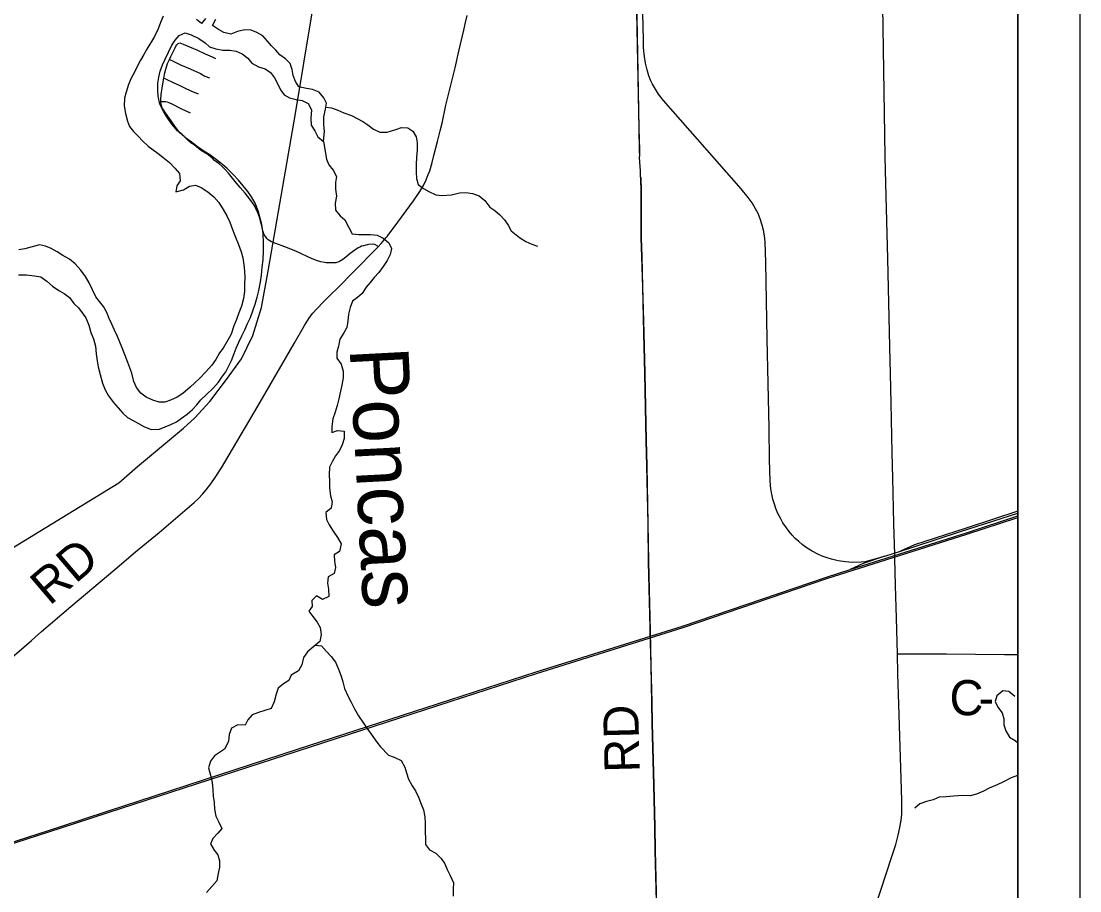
# Model space of a CAD drawing. Extents: x 0 to 34, y 0 to 22.
# Drawn here: x 26.931 to 28.64, y 18.72 to 20.125 of the extents above; entities that cross this region are included whole.
import ezdxf

# ---------------------------------------------------------------- set-up
doc = ezdxf.new("R2010")
doc.units = 0
for name, color, linetype in [('GM_X_County_Road', 7, 'Continuous'), ('GM_X_County_Road_Text', 7, 'Continuous'), ('GM_X_Major_River', 7, 'Continuous'), ('GM_X_Minor_Lake', 7, 'Continuous'), ('GM_X_Minor_River', 7, 'Continuous'), ('GM_X_Minor_River_Text', 7, 'Continuous'), ('GM_X_Rail_Line', 7, 'Continuous'), ('GM_X_Township_Road', 7, 'Continuous'), ('GM_X_Township_Road_Text', 7, 'Continuous'), ('SH_Cut_Line', 7, 'Continuous'), ('SH_Data', 7, 'Continuous')]:
    doc.layers.add(name, color=color, linetype=linetype)

msp = doc.modelspace()

# ---------------------------------------------------------------- linework, layer by layer
at = {"layer": 'GM_X_County_Road'}
for points in [[(28.3418, 19.2576), (28.3417, 19.2636), (28.3401, 19.3132), (28.3385, 19.3878), (28.3376, 19.4282), (28.3356, 19.5089), (28.3346, 19.5555), (28.3335, 19.599), (28.3302, 19.7419), (28.3283, 19.8227), (28.3271, 19.863), (28.3262, 19.9065), (28.3241, 20.0463), (28.3224, 20.1488), (28.3218, 20.1985), (28.3202, 20.2855), (28.3187, 20.2996)], [(27.5078, 19.761), (27.5122, 19.7659), (27.5207, 19.776), (27.5226, 19.7782), (27.5243, 19.7805), (27.5248, 19.7811), (27.5334, 19.7924), (27.5646, 19.8352), (27.575, 19.85), (27.5811, 19.8611), (27.5853, 19.869), (27.5883, 19.8778), (27.5909, 19.8836), (27.595, 19.8968), (27.5975, 19.9084), (27.6033, 19.931), (27.6076, 19.9479), (27.6107, 19.9605), (27.617, 19.9896), (27.6317, 20.0501), (27.6381, 20.0771), (27.6459, 20.1105), (27.6486, 20.1229), (27.6514, 20.1346)], [(26.8961, 19.0805), (26.9479, 19.1251), (26.9642, 19.1395), (27.0116, 19.1796), (27.0352, 19.1998), (27.0827, 19.2398), (27.1158, 19.268), (27.1541, 19.2996), (27.2108, 19.348), (27.2176, 19.3543), (27.2239, 19.361), (27.2299, 19.3681), (27.2375, 19.3779), (27.2446, 19.388), (27.2547, 19.4037), (27.2987, 19.4786), (27.3208, 19.5161), (27.372, 19.6044), (27.3889, 19.6339), (27.3969, 19.6465), (27.4024, 19.6536), (27.4084, 19.6606), (27.4191, 19.6718), (27.4324, 19.6848), (27.4414, 19.6933), (27.4696, 19.7221), (27.5044, 19.7573), (27.5078, 19.761)], [(28.3458, 19.1034), (28.3444, 19.1611), (28.3428, 19.2139), (28.3418, 19.2576)], [(28.2258, 18.3085), (28.2272, 18.3145), (28.2295, 18.3248), (28.2512, 18.4251), (28.2676, 18.5041), (28.2945, 18.635), (28.2994, 18.6562), (28.3041, 18.6742), (28.3094, 18.692), (28.3376, 18.7776), (28.3396, 18.784), (28.3432, 18.7954), (28.3473, 18.8104), (28.3499, 18.8226), (28.3518, 18.8349), (28.3528, 18.8443), (28.3531, 18.8505), (28.3532, 18.8661), (28.3526, 18.8847), (28.3483, 19.0214), (28.3466, 19.071), (28.3458, 19.1034)], [(28.3458, 19.1034), (28.3539, 19.1035), (28.3601, 19.1036), (28.385, 19.1035), (28.4254, 19.1034), (28.5187, 19.1025), (28.5404, 19.1025)]]:
    msp.add_lwpolyline(points, dxfattribs=at)
at = {"layer": 'GM_X_Major_River'}
for points in [[(27.1605, 20.1336), (27.1564, 20.1229), (27.1523, 20.113), (27.1467, 20.1008), (27.1343, 20.0802), (27.1294, 20.0714), (27.1238, 20.0622), (27.1189, 20.0531), (27.1141, 20.0428), (27.1088, 20.0333), (27.1047, 20.023), (27.1006, 20.0108), (27.098, 20.0009), (27.0977, 19.9887), (27.0997, 19.9762), (27.1028, 19.964), (27.1063, 19.9549), (27.1124, 19.947), (27.1201, 19.9394), (27.127, 19.9322), (27.1362, 19.9235), (27.1522, 19.9115), (27.1598, 19.9058), (27.1709, 19.8968), (27.1793, 19.8881), (27.187, 19.879), (27.1882, 19.8676), (27.1826, 19.8592), (27.1811, 19.8497), (27.1932, 19.8528), (27.2031, 19.859), (27.2126, 19.8605), (27.2217, 19.8568), (27.2324, 19.8496), (27.2423, 19.8417), (27.2504, 19.8326), (27.2573, 19.8209), (27.2631, 19.811), (27.2681, 19.8008), (27.2723, 19.7887), (27.2774, 19.7762), (27.2824, 19.7644), (27.2866, 19.7526), (27.2894, 19.7432), (27.2906, 19.7318), (27.2918, 19.7215), (27.2922, 19.7112), (27.2919, 19.701), (27.2916, 19.6884), (27.2902, 19.6774), (27.2872, 19.6652), (27.2828, 19.6541), (27.2787, 19.6435), (27.2745, 19.6332), (27.2701, 19.6198), (27.2652, 19.6111), (27.2573, 19.597), (27.2517, 19.5893), (27.2457, 19.579), (27.2389, 19.5695), (27.2291, 19.5584), (27.2197, 19.5488), (27.2117, 19.5412), (27.2042, 19.5339), (27.1925, 19.5236), (27.183, 19.5182), (27.1724, 19.5132), (27.1633, 19.5097), (27.1538, 19.5096), (27.1436, 19.513), (27.1329, 19.5182), (27.1245, 19.5246), (27.1172, 19.5337), (27.113, 19.5432), (27.1098, 19.5565), (27.1033, 19.5739), (27.099, 19.5853), (27.0944, 19.5975), (27.0905, 19.6066), (27.0866, 19.616), (27.082, 19.6263), (27.0778, 19.6357), (27.0735, 19.6452), (27.0696, 19.6547), (27.0643, 19.6646)], [(27.1637, 20.064), (27.1689, 20.0751), (27.1745, 20.0865), (27.1798, 20.0945), (27.1866, 20.1022), (27.196, 20.1064), (27.2059, 20.1031), (27.2181, 20.0974), (27.2281, 20.0903), (27.2353, 20.0839), (27.2456, 20.0805), (27.257, 20.0787), (27.268, 20.0787), (27.2783, 20.0769), (27.2882, 20.0724), (27.297, 20.0656), (27.3039, 20.0577), (27.3142, 20.0513), (27.3252, 20.0483), (27.334, 20.0423), (27.3401, 20.0339), (27.3455, 20.0237), (27.3498, 20.0142), (27.3559, 20.0063), (27.3647, 20.0014), (27.3753, 19.9988), (27.3848, 19.997), (27.3944, 19.9925), (27.3998, 19.9822), (27.3991, 19.9685), (27.3996, 19.9571), (27.4053, 19.9481), (27.4103, 19.9386), (27.4195, 19.9307), (27.4209, 19.9478), (27.4197, 19.9576), (27.42, 19.971), (27.4225, 19.9831), (27.424, 19.9927), (27.4198, 20.0014), (27.4121, 20.0104), (27.4014, 20.0149), (27.3919, 20.0164), (27.3798, 20.019), (27.3744, 20.0277), (27.3705, 20.0376), (27.3689, 20.0474), (27.3654, 20.0569), (27.3578, 20.0645), (27.349, 20.0709), (27.3425, 20.0784), (27.3352, 20.0856), (27.3287, 20.0932), (27.3214, 20.1015), (27.3115, 20.1071), (27.3028, 20.1109), (27.2925, 20.1112), (27.2804, 20.1088), (27.2698, 20.1042), (27.2587, 20.1068), (27.2496, 20.1121), (27.24, 20.1181), (27.2457, 20.1288)], [(27.2286, 20.1298), (27.2225, 20.1214), (27.2145, 20.1282)], [(26.9268, 19.7158), (26.9397, 19.7155), (26.9526, 19.714), (26.9629, 19.7122), (26.9728, 19.7054), (26.982, 19.6975), (26.9923, 19.6903), (27.0007, 19.6854), (27.0091, 19.6787), (27.0164, 19.6692), (27.0236, 19.6624), (27.0355, 19.6461), (27.0405, 19.6344), (27.044, 19.6226), (27.0483, 19.612), (27.0514, 19.6002), (27.0523, 19.5881), (27.0539, 19.5767), (27.0558, 19.5672), (27.0586, 19.5543), (27.0625, 19.5406), (27.0667, 19.53), (27.0721, 19.5201), (27.0802, 19.5092), (27.0878, 19.5008), (27.0955, 19.4921), (27.1031, 19.4853), (27.1123, 19.4801), (27.1294, 19.4707), (27.1412, 19.4658), (27.1545, 19.4663), (27.1636, 19.4701), (27.1731, 19.4736), (27.1818, 19.4779), (27.1901, 19.484), (27.1992, 19.4905), (27.2079, 19.4982), (27.2146, 19.5058), (27.2214, 19.5135), (27.2301, 19.5219), (27.2414, 19.5326), (27.2497, 19.5422), (27.255, 19.5502), (27.2618, 19.559), (27.2659, 19.5677), (27.2711, 19.5773), (27.2749, 19.5883), (27.2786, 19.5971), (27.2827, 19.607), (27.2876, 19.6169), (27.2921, 19.6265), (27.2969, 19.6371), (27.3014, 19.6467), (27.3059, 19.6589), (27.3093, 19.668), (27.3122, 19.6794), (27.3148, 19.6901), (27.3177, 19.7042), (27.3192, 19.7152), (27.3202, 19.7278), (27.3217, 19.7399), (27.3227, 19.7544), (27.3226, 19.7673), (27.3218, 19.7825), (27.3198, 19.7966), (27.3139, 19.819), (27.3089, 19.8311), (27.3031, 19.8413), (27.2974, 19.85), (27.2897, 19.8591), (27.282, 19.8682), (27.2728, 19.878), (27.2633, 19.8878), (27.2537, 19.8958), (27.2442, 19.9029), (27.2358, 19.9093), (27.2262, 19.9154), (27.2175, 19.9214), (27.2064, 19.9297), (27.1984, 19.9357), (27.1911, 19.9421), (27.1835, 19.9482), (27.1747, 19.9591), (27.1674, 19.969), (27.1608, 19.9796), (27.1554, 19.991), (27.1527, 20.0039), (27.1519, 20.0134), (27.1518, 20.0252), (27.1536, 20.0347), (27.1558, 20.0446), (27.1596, 20.0549), (27.1637, 20.064)], [(27.0643, 19.6646), (27.0577, 19.6725), (27.052, 19.6801), (27.0462, 19.6914), (27.0412, 19.7024), (27.0351, 19.713), (27.0278, 19.7233), (27.0186, 19.7335), (27.0094, 19.741), (26.9984, 19.747), (26.9896, 19.7527), (26.9797, 19.7583), (26.9705, 19.7617), (26.961, 19.7639), (26.9489, 19.7608), (26.9371, 19.7577), (26.9276, 19.7561)]]:
    msp.add_lwpolyline(points, dxfattribs=at)
at = {"layer": 'GM_X_Minor_Lake'}
for points in [[(28.5354, 19.0345), (28.5258, 19.0426), (28.5163, 19.0437), (28.5065, 19.0357)], [(28.5065, 19.0357), (28.5035, 19.0265), (28.5078, 19.0174), (28.515, 19.008), (28.5178, 18.9981), (28.5178, 18.9886), (28.5209, 18.9787), (28.5271, 18.9685), (28.5359, 18.9632), (28.5404, 18.9598)]]:
    msp.add_lwpolyline(points, dxfattribs=at)
at = {"layer": 'GM_X_Minor_River'}
for points in [[(27.423, 19.9862), (27.4324, 19.9855), (27.4427, 19.9814), (27.4522, 19.9772), (27.4644, 19.9731), (27.4736, 19.9683), (27.4827, 19.9634), (27.4907, 19.9581), (27.4999, 19.9509), (27.5102, 19.9461), (27.522, 19.9461), (27.536, 19.9504), (27.5451, 19.9535), (27.5557, 19.9528), (27.5637, 19.9475), (27.5691, 19.9384), (27.5707, 19.9286), (27.5704, 19.9172), (27.5697, 19.9057), (27.5687, 19.8932), (27.5687, 19.8818), (27.5696, 19.8711), (27.5723, 19.8617), (27.5807, 19.8549), (27.5895, 19.85), (27.6009, 19.8447), (27.6104, 19.8436), (27.626, 19.8449), (27.6389, 19.848), (27.6491, 19.8485), (27.6598, 19.847), (27.6708, 19.8433), (27.6796, 19.8357), (27.688, 19.8251), (27.6957, 19.8195), (27.7041, 19.8127), (27.7114, 19.8044), (27.7175, 19.796), (27.7225, 19.7866), (27.7359, 19.7756), (27.7458, 19.7696), (27.7557, 19.7651), (27.7648, 19.7621)], [(27.4195, 19.9307), (27.4242, 19.9025), (27.4281, 19.8934), (27.435, 19.8844), (27.4404, 19.8745), (27.4386, 19.8646), (27.439, 19.854), (27.4406, 19.8426), (27.4384, 19.8315), (27.4389, 19.8201), (27.4465, 19.8107), (27.4538, 19.8043), (27.4603, 19.7921), (27.4657, 19.7819), (27.4764, 19.7808), (27.4859, 19.7809), (27.4954, 19.7806), (27.506, 19.7795), (27.5159, 19.775), (27.5251, 19.7671), (27.529, 19.7583), (27.5271, 19.7485), (27.5219, 19.7385), (27.5159, 19.729), (27.5087, 19.7191), (27.5012, 19.711), (27.4948, 19.7034), (27.4884, 19.6957), (27.4816, 19.6854), (27.474, 19.6789), (27.4661, 19.6728), (27.4624, 19.6629), (27.4598, 19.6518), (27.4584, 19.6408), (27.4573, 19.6305), (27.4524, 19.6218), (27.4456, 19.6115), (27.4434, 19.6004), (27.4408, 19.5905), (27.4409, 19.581), (27.4478, 19.5715), (27.4513, 19.5598), (27.451, 19.5491), (27.4492, 19.5373), (27.4466, 19.5274), (27.444, 19.5152), (27.4414, 19.5046), (27.4381, 19.4939), (27.4344, 19.4829), (27.4326, 19.4703), (27.4326, 19.4608), (27.4421, 19.4643), (27.4527, 19.4632), (27.4528, 19.4514), (27.4495, 19.4411), (27.445, 19.432), (27.439, 19.4232), (27.4337, 19.4148), (27.4288, 19.4049), (27.4285, 19.3927), (27.429, 19.3825), (27.4291, 19.3707), (27.4307, 19.3585), (27.4334, 19.3487), (27.4316, 19.3388), (27.4233, 19.3315), (27.4241, 19.3201), (27.4287, 19.3117), (27.4349, 19.3015), (27.4422, 19.2913), (27.4479, 19.2811), (27.4454, 19.2689), (27.4367, 19.2631), (27.4371, 19.2529), (27.4387, 19.243), (27.4365, 19.2331), (27.427, 19.2277), (27.4256, 19.2174), (27.4275, 19.2076), (27.428, 19.1962), (27.4178, 19.1912), (27.4079, 19.1968), (27.4003, 19.1895), (27.4008, 19.18), (27.3955, 19.172), (27.402, 19.1637), (27.4089, 19.1546), (27.4139, 19.1459), (27.4155, 19.1345), (27.4137, 19.1231), (27.4039, 19.115), (27.3933, 19.1066), (27.3873, 19.0974), (27.3843, 19.0856), (27.3791, 19.0761), (27.3673, 19.0688), (27.3632, 19.06), (27.3549, 19.0547), (27.3462, 19.0478), (27.3432, 19.0382), (27.3399, 19.026)], [(27.4064, 19.1171), (27.4164, 19.1163), (27.4241, 19.1072), (27.4317, 19.0989), (27.4386, 19.0898), (27.4436, 19.0784), (27.4479, 19.0674), (27.4506, 19.0579), (27.4533, 19.0473), (27.4591, 19.0344), (27.4638, 19.0253), (27.4695, 19.0147), (27.4757, 19.0033), (27.483, 18.9927), (27.4907, 18.981), (27.4991, 18.9696), (27.5052, 18.9609), (27.5114, 18.953), (27.5244, 18.9394), (27.5335, 18.9364), (27.5446, 18.9311), (27.5507, 18.9205), (27.5534, 18.9111), (27.5566, 18.9008), (27.5623, 18.8902), (27.5681, 18.8819), (27.5727, 18.8716), (27.5773, 18.8606), (27.5808, 18.8515), (27.5828, 18.8398), (27.5833, 18.8291), (27.5834, 18.8154), (27.5842, 18.8052), (27.5843, 18.7953), (27.5904, 18.787), (27.6007, 18.7813), (27.6091, 18.773), (27.6152, 18.7643), (27.6191, 18.7552), (27.6241, 18.7454), (27.6291, 18.7332), (27.6288, 18.7237), (27.6289, 18.7119)], [(27.3399, 19.026), (27.3347, 19.015), (27.3248, 19.0119), (27.3146, 19.0088), (27.3044, 19.0049), (27.2972, 18.9969), (27.2927, 18.9881), (27.2813, 18.9888), (27.2707, 18.983), (27.2673, 18.9731), (27.2659, 18.9617), (27.2595, 18.9491), (27.2512, 18.9441), (27.2433, 18.9384), (27.2369, 18.93), (27.2335, 18.9193), (27.2367, 18.9072), (27.2394, 18.8954), (27.2406, 18.8844), (27.2414, 18.8734), (27.2427, 18.8631), (27.2435, 18.8525), (27.2458, 18.8411), (27.2497, 18.8323), (27.2551, 18.8214), (27.2487, 18.8137), (27.2408, 18.8053), (27.2367, 18.7965), (27.2428, 18.7863), (27.2489, 18.7784), (27.2517, 18.7689), (27.2514, 18.759), (27.2491, 18.7487), (27.2469, 18.7365), (27.239, 18.7277), (27.2307, 18.7178)], [(28.5404, 18.9072), (28.5397, 18.907), (28.5298, 18.9031), (28.517, 18.8966), (28.5067, 18.892), (28.4939, 18.8862), (28.4848, 18.8816), (28.4734, 18.8769), (28.4635, 18.8742), (28.4514, 18.8745), (28.4362, 18.8733), (28.4244, 18.8724), (28.4134, 18.872), (28.4036, 18.8677), (28.3929, 18.865), (28.3823, 18.8608), (28.374, 18.8543), (28.374, 18.8539)]]:
    msp.add_lwpolyline(points, dxfattribs=at)
at = {"layer": 'GM_X_Rail_Line'}
msp.add_line((28.3256, 19.261), (28.351, 19.2692), dxfattribs=at)
for points in [[(28.3256, 19.261), (28.317, 19.2582), (28.2941, 19.2522), (28.2872, 19.2515), (28.273, 19.251), (28.2619, 19.2518), (28.2502, 19.2535), (28.2394, 19.256), (28.2325, 19.2583), (28.2243, 19.2613), (28.2176, 19.2643), (28.2082, 19.2692), (28.2002, 19.2742), (28.1922, 19.28), (28.1866, 19.2846), (28.1811, 19.2897), (28.176, 19.295), (28.171, 19.3011), (28.1668, 19.3067), (28.1611, 19.3152), (28.1569, 19.3226), (28.1531, 19.3302), (28.1497, 19.338), (28.1473, 19.3449), (28.145, 19.3532), (28.1431, 19.3612), (28.1417, 19.3696), (28.1405, 19.3821), (28.1396, 19.4174), (28.1388, 19.4677), (28.1358, 19.6123), (28.1333, 19.7353), (28.1322, 19.7687), (28.1312, 19.7786), (28.1296, 19.7878), (28.1276, 19.7958), (28.1244, 19.8059), (28.1209, 19.8145), (28.1168, 19.8224), (28.1113, 19.8316), (28.1047, 19.8406), (28.0935, 19.8542), (27.968, 19.9972), (27.9603, 20.0074), (27.9551, 20.0156), (27.9504, 20.0236), (27.9475, 20.0298), (27.9447, 20.0368), (27.9417, 20.0467), (27.9391, 20.0576), (27.9374, 20.0682), (27.9367, 20.0764), (27.9362, 20.0844), (27.936, 20.0969), (27.9357, 20.1146), (27.9312, 20.3236)], [(26.8166, 19.2134), (27.0892, 19.3796), (27.1193, 19.4061), (27.1932, 19.4678), (27.2116, 19.4846), (27.236, 19.5111), (27.2629, 19.5467), (27.287, 19.58), (27.3052, 19.6174), (27.3194, 19.663), (27.3306, 19.7248), (27.374, 19.9763), (27.4282, 20.302)], [(28.5404, 15.3151), (28.5404, 20.2992)], [(27.9234, 20.2221), (27.9285, 19.9518), (27.9295, 19.9176), (27.9296, 19.9083), (27.9292, 19.9056), (27.9301, 19.8904), (27.9308, 19.8843), (27.9308, 19.8751), (27.9316, 19.872), (27.9322, 19.8502), (27.9321, 19.816), (27.932, 19.7877), (27.9321, 19.7755), (27.9331, 19.7453), (27.9345, 19.6962), (27.9364, 19.6217), (27.9382, 19.5565), (27.9402, 19.4477), (27.9411, 19.4074), (27.9432, 19.3141), (27.944, 19.252), (27.9466, 19.1402), (27.9479, 19.0843), (27.9493, 19.0253), (27.9499, 18.9911), (27.9526, 18.8917), (27.9541, 18.8233), (27.9547, 18.786), (27.9599, 18.581)], [(28.5404, 19.3336), (28.4571, 19.3065), (28.3736, 19.2795), (28.351, 19.2692)], [(28.351, 19.2692), (28.3722, 19.276), (28.4478, 19.3007), (28.5404, 19.3308)], [(26.7512, 18.7455), (26.8108, 18.7626), (26.996, 18.8223), (27.0715, 18.8469), (27.3783, 18.9469), (27.6239, 19.0265), (27.7632, 19.0718), (27.9999, 19.1459), (28.232, 19.225), (28.4581, 19.2964), (28.5404, 19.3236)], [(28.2698, 19.2395), (28.4573, 19.2988), (28.5404, 19.3264)], [(28.3256, 19.261), (28.2908, 19.2491), (28.2698, 19.2395)], [(26.81, 18.7649), (26.9952, 18.8246), (27.0707, 18.8492), (27.3775, 18.9493), (27.6231, 19.0289), (27.7625, 19.0742), (27.9991, 19.1482), (28.2312, 19.2273), (28.2698, 19.2395)]]:
    msp.add_lwpolyline(points, dxfattribs=at)
at = {"layer": 'GM_X_Township_Road'}
for points in [[(27.9467, 19.1456), (27.9443, 19.2515), (27.9434, 19.3136), (27.9413, 19.4068), (27.9404, 19.4472), (27.9384, 19.5559), (27.9367, 19.6211), (27.9348, 19.6956), (27.9333, 19.7447), (27.9323, 19.7749), (27.9322, 19.7872), (27.9323, 19.8154), (27.9324, 19.8496), (27.9318, 19.8715), (27.931, 19.8745), (27.931, 19.8837), (27.9304, 19.8898), (27.9294, 19.905), (27.9298, 19.9078), (27.9297, 19.9171), (27.9288, 19.9512), (27.9236, 20.2216)], [(27.1707, 20.0635), (27.1728, 20.0682), (27.1797, 20.082), (27.1809, 20.0847), (27.1826, 20.0873), (27.1846, 20.0893), (27.1872, 20.0901), (27.1899, 20.0894), (27.1928, 20.0881), (27.2093, 20.0811), (27.2148, 20.0789), (27.2285, 20.0723), (27.2397, 20.0677), (27.2452, 20.0652)], [(27.1617, 20.0333), (27.1634, 20.0418), (27.1649, 20.0478), (27.1677, 20.0569), (27.1707, 20.0635)], [(27.1707, 20.0635), (27.1745, 20.0615), (27.1884, 20.0546), (27.2043, 20.0483), (27.2206, 20.0408), (27.228, 20.0363), (27.2351, 20.0336)], [(27.1566, 19.9956), (27.1566, 19.999), (27.1573, 20.0067), (27.16, 20.0242), (27.1617, 20.0333)], [(27.1617, 20.0333), (27.1641, 20.0322), (27.178, 20.0259), (27.1863, 20.0219), (27.1929, 20.0188), (27.1948, 20.0175), (27.2053, 20.0125), (27.2168, 20.008)], [(27.1566, 19.9956), (27.1583, 19.9956), (27.1642, 19.9954), (27.1671, 19.9948), (27.1699, 19.9938), (27.1757, 19.9913), (27.187, 19.9855), (27.1892, 19.9842), (27.2039, 19.9774)], [(27.5078, 19.761), (27.5058, 19.7623), (27.5025, 19.7645), (27.499, 19.7651), (27.4928, 19.7646), (27.4897, 19.7641), (27.4837, 19.7626), (27.4808, 19.7616), (27.4779, 19.7604), (27.4752, 19.7589), (27.47, 19.7555), (27.4626, 19.7499), (27.4554, 19.744), (27.4504, 19.7403), (27.4479, 19.7386), (27.4452, 19.7371), (27.4423, 19.736), (27.4393, 19.7352), (27.4362, 19.7348), (27.4239, 19.7351), (27.4208, 19.7354), (27.4151, 19.7365), (27.4097, 19.7381), (27.4011, 19.7415), (27.3757, 19.7531), (27.3613, 19.759), (27.3381, 19.7676), (27.3352, 19.7689), (27.3325, 19.7704), (27.3301, 19.7722), (27.3279, 19.7744), (27.3261, 19.7769), (27.3234, 19.7801), (27.3215, 19.7864), (27.32, 19.7949), (27.3178, 19.802), (27.3163, 19.8087), (27.3151, 19.8115), (27.3139, 19.8145), (27.3101, 19.8228), (27.3089, 19.8255), (27.3075, 19.828), (27.3006, 19.8379), (27.2928, 19.8474), (27.2848, 19.8567), (27.279, 19.8637), (27.2661, 19.8796), (27.2599, 19.8865), (27.2555, 19.8908), (27.2507, 19.8947), (27.2435, 19.9002), (27.2395, 19.9044), (27.237, 19.9062), (27.2325, 19.9098), (27.2224, 19.9161), (27.2176, 19.9197), (27.2104, 19.9253), (27.2054, 19.9288), (27.2002, 19.9333), (27.1943, 19.9392), (27.1873, 19.9451), (27.1795, 19.9555), (27.1735, 19.9644), (27.1643, 19.9774), (27.1589, 19.9854), (27.1566, 19.9937), (27.1566, 19.9956)], [(27.9655, 18.3233), (27.965, 18.3412), (27.9631, 18.4468), (27.9619, 18.5152), (27.9608, 18.5494), (27.9601, 18.5804), (27.9549, 18.7855), (27.9543, 18.8228), (27.9528, 18.8911), (27.9502, 18.9906), (27.9495, 19.0247), (27.9481, 19.0838), (27.9468, 19.1396), (27.9467, 19.1456)]]:
    msp.add_lwpolyline(points, dxfattribs=at)
at = {"layer": 'SH_Cut_Line'}
msp.add_lwpolyline([(28.5404, 15.3151), (28.5404, 20.9), (21.7404, 20.9), (21.7404, 15.3991)], dxfattribs=at)
at = {"layer": 'SH_Data'}
for p, q in [((28.6404, 21), (28.6404, 14)), ((28.5404, 20.9), (28.5404, 14.1))]:
    msp.add_line(p, q, dxfattribs=at)

# ---------------------------------------------------------------- texts
at = {"layer": 'GM_X_County_Road_Text'}
for s, height, rotation, p in [('RD', 0.05682, 40.4406, (26.9772, 19.1801)), ('C', 0.0568, 359.6078, (28.4298, 19.0043)), ('-', 0.0568, 359.6944, (28.4766, 19.004))]:
    msp.add_text(s, height=height, rotation=rotation, dxfattribs=at).set_placement(p)
at = {"layer": 'GM_X_Minor_River_Text'}
msp.add_text('Poncas', height=0.09475, rotation=273.0016, dxfattribs=at).set_placement((27.4615, 19.5967))
at = {"layer": 'GM_X_Township_Road_Text'}
msp.add_text('RD', height=0.05682, rotation=91.4755, dxfattribs=at).set_placement((27.9301, 18.9122))

doc.saveas('drawing.dxf')
